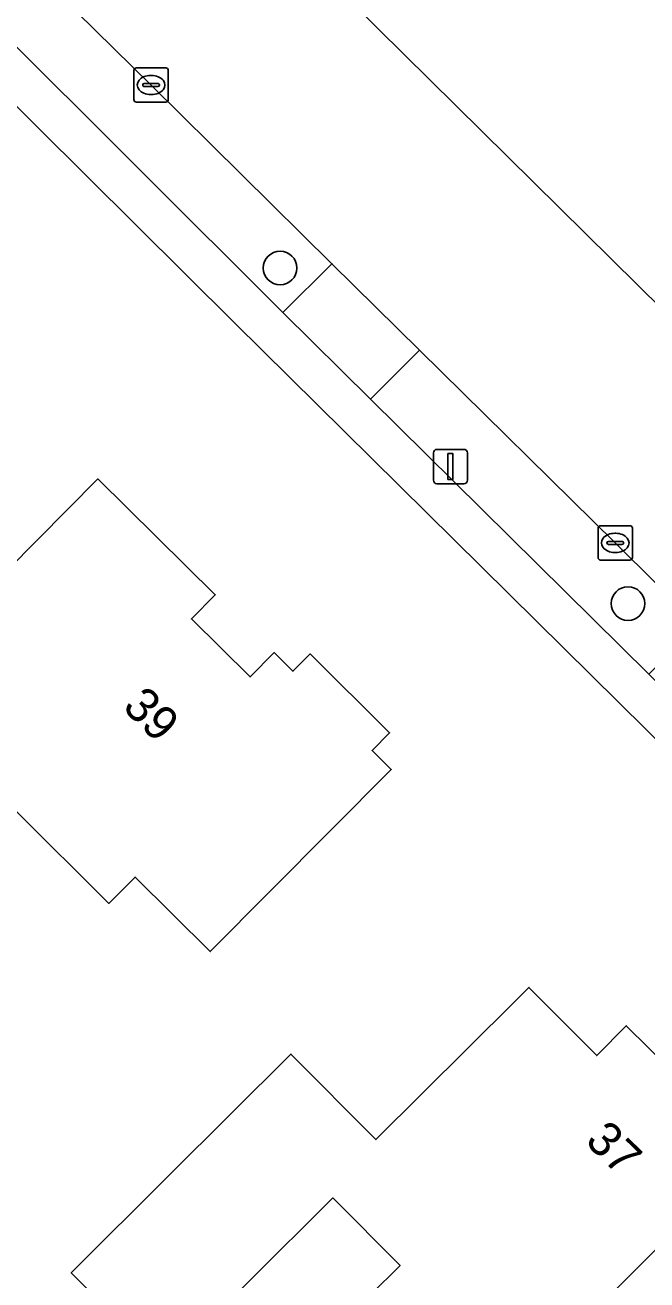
# Model space of a CAD drawing. Extents: x 160455 to 162082, y 388339 to 389736.
# Drawn here: x 160534.95 to 160553.04, y 389303.91 to 389340.44 of the extents above; entities that cross this region are included whole.
import ezdxf

# ---------------------------------------------------------------- set-up
doc = ezdxf.new("R2010")
doc.units = 0
for name, color, linetype in [('IMGEO_Boom', 7, 'Continuous'), ('IMGEO_Erf', 7, 'Continuous'), ('IMGEO_Groenvoorziening', 7, 'Continuous'), ('IMGEO_Kolk', 7, 'Continuous'), ('IMGEO_Lichtmast', 7, 'Continuous'), ('IMGEO_Pand', 7, 'Continuous'), ('IMGEO_Pand_nummerreeks', 7, 'Continuous'), ('IMGEO_Parkeervlak_open', 7, 'Continuous'), ('IMGEO_Rijbaan_lokaal_gesloten', 7, 'Continuous'), ('IMGEO_Voetpad_open', 7, 'Continuous')]:
    doc.layers.add(name, color=color, linetype=linetype)

msp = doc.modelspace()

# ---------------------------------------------------------------- linework, layer by layer
at = {"layer": 'IMGEO_Boom'}
for centre in [(160542.369, 389333.371), (160552.495, 389323.602)]:
    msp.add_circle(centre, 0.489, dxfattribs=at)
at = {"layer": 'IMGEO_Erf'}
for points in [[(160541.05, 389331.762), (160529.566, 389343.175), (160522.54, 389350.099), (160521.166, 389351.453), (160477.215, 389344.925), (160476.499, 389344.819), (160504.087, 389317.168), (160566.726, 389255.359), (160601.464, 389272.056), (160573.763, 389299.438)], [(160540.339, 389313.467), (160538.151, 389315.638), (160537.39, 389314.871), (160534.676, 389317.564), (160526.633, 389309.457), (160523.365, 389312.7), (160531.408, 389320.807), (160531.052, 389321.16), (160533.546, 389323.679), (160537.063, 389327.232), (160540.483, 389323.859), (160539.788, 389323.154), (160541.498, 389321.468), (160542.193, 389322.173), (160542.742, 389321.632), (160543.241, 389322.138), (160545.554, 389319.839), (160545.047, 389319.324), (160545.605, 389318.774), (160542.084, 389315.225)], [(160545.16, 389307.997), (160549.19, 389312.01), (160549.61, 389312.428), (160551.587, 389310.442), (160552.445, 389311.311), (160555.768, 389308.03), (160554.911, 389307.162), (160555.305, 389306.793), (160551.771, 389303.257), (160549.347, 389300.832), (160548.959, 389301.222), (160548.095, 389300.361), (160544.996, 389303.471), (160545.86, 389304.332), (160543.905, 389306.295), (160538.995, 389301.405), (160536.292, 389304.119), (160539.141, 389306.956), (160542.683, 389310.484)]]:
    msp.add_lwpolyline(points, close=True, dxfattribs=at)
at = {"layer": 'IMGEO_Groenvoorziening'}
msp.add_lwpolyline([(160535.404, 389350.045), (160585.222, 389300.837)], dxfattribs=at)
at = {"layer": 'IMGEO_Kolk'}
for p, q in [((160538.189, 389339.201), (160539.041, 389339.201)), ((160538.114, 389338.275), (160538.114, 389339.127)), ((160538.602, 389338.981), (160538.627, 389338.981)), ((160539.115, 389339.127), (160539.115, 389338.275)), ((160538.373, 389338.695), (160538.373, 389338.707)), ((160538.811, 389338.658), (160538.413, 389338.658)), ((160538.416, 389338.744), (160538.814, 389338.744)), ((160538.857, 389338.707), (160538.857, 389338.695)), ((160539.041, 389338.201), (160538.189, 389338.201)), ((160538.625, 389338.421), (160538.6, 389338.421)), ((160551.623, 389324.943), (160551.623, 389325.795)), ((160551.698, 389325.869), (160552.55, 389325.869)), ((160552.111, 389325.649), (160552.136, 389325.649)), ((160552.624, 389325.795), (160552.624, 389324.943)), ((160551.882, 389325.363), (160551.882, 389325.375)), ((160552.32, 389325.326), (160551.922, 389325.326)), ((160551.925, 389325.412), (160552.323, 389325.412)), ((160552.366, 389325.375), (160552.366, 389325.363)), ((160552.134, 389325.089), (160552.109, 389325.089)), ((160552.55, 389324.869), (160551.698, 389324.869))]:
    msp.add_line(p, q, dxfattribs=at)
for points in [[(160538.189, 389339.201), (160539.041, 389339.201)], [(160538.114, 389338.275), (160538.114, 389339.127)], [(160539.115, 389339.127), (160539.115, 389338.275)], [(160539.041, 389338.201), (160538.189, 389338.201)], [(160551.623, 389324.943), (160551.623, 389325.795)], [(160551.698, 389325.869), (160552.55, 389325.869)], [(160552.624, 389325.795), (160552.624, 389324.943)], [(160552.55, 389324.869), (160551.698, 389324.869)]]:
    msp.add_lwpolyline(points, dxfattribs=at)
for centre, radius, start, end in [((160538.191, 389339.125), 0.0765, 91.552, 178.448), ((160538.191, 389339.125), 0.0765, 91.552, 178.448), ((160539.039, 389339.125), 0.0765, 1.552, 88.448), ((160539.039, 389339.125), 0.0765, 1.552, 88.448), ((160538.413, 389338.704), 0.0403, 85.8775, 175.7526), ((160538.41, 389338.694), 0.0366, 178.938, 274.7102), ((160538.814, 389338.701), 0.043, 264.8664, 352.4533), ((160538.818, 389338.706), 0.0386, 1.7309, 96.639), ((160538.191, 389338.277), 0.0765, 181.552, 268.448), ((160538.191, 389338.277), 0.0765, 181.552, 268.448), ((160539.039, 389338.277), 0.0765, 271.552, 358.448), ((160539.039, 389338.277), 0.0765, 271.552, 358.448), ((160551.7, 389325.793), 0.0765, 91.552, 178.448), ((160551.7, 389325.793), 0.0765, 91.552, 178.448), ((160552.548, 389325.793), 0.0765, 1.552, 88.448), ((160552.548, 389325.793), 0.0765, 1.552, 88.448), ((160551.922, 389325.372), 0.0403, 85.8775, 175.7526), ((160551.919, 389325.362), 0.0366, 178.938, 274.7102), ((160552.323, 389325.369), 0.043, 264.8664, 352.4533), ((160552.327, 389325.374), 0.0386, 1.7309, 96.639), ((160551.7, 389324.945), 0.0765, 181.552, 268.448), ((160551.7, 389324.945), 0.0765, 181.552, 268.448), ((160552.548, 389324.945), 0.0765, 271.552, 358.448), ((160552.548, 389324.945), 0.0765, 271.552, 358.448)]:
    msp.add_arc(centre, radius, start, end, dxfattribs=at)
for centre, major_axis, ratio, start_param, end_param in [((160538.601, 389338.701), (-0.387, 0.002), 0.722429, 4.712389, 7.853982), ((160538.626, 389338.701), (-0.39, 0.002), 0.717154, 1.570796, 4.712389), ((160552.11, 389325.369), (-0.387, 0.002), 0.722429, 4.712389, 7.853982), ((160552.135, 389325.369), (-0.39, 0.002), 0.717154, 1.570796, 4.712389)]:
    msp.add_ellipse(centre, major_axis=major_axis, ratio=ratio, start_param=start_param, end_param=end_param, dxfattribs=at)
at = {"layer": 'IMGEO_Lichtmast'}
for p, q in [((160546.831, 389327.192), (160546.831, 389327.992)), ((160546.831, 389327.992), (160546.831, 389327.192)), ((160546.931, 389328.092), (160547.721, 389328.092)), ((160547.721, 389328.092), (160546.931, 389328.092)), ((160547.821, 389327.992), (160547.821, 389327.192)), ((160547.821, 389327.192), (160547.821, 389327.992)), ((160547.721, 389327.092), (160546.931, 389327.092)), ((160546.931, 389327.092), (160547.721, 389327.092))]:
    msp.add_line(p, q, dxfattribs=at)
msp.add_lwpolyline([(160547.251, 389327.967), (160547.401, 389327.967), (160547.401, 389327.217), (160547.251, 389327.217), (160547.251, 389327.967)], dxfattribs=at)
for centre, start, end in [((160546.931, 389327.992), 90, 180), ((160546.931, 389327.992), 90, 180), ((160547.721, 389327.992), 0, 90), ((160547.721, 389327.992), 360, 90), ((160546.931, 389327.192), 180, 270), ((160546.931, 389327.192), 180, 270), ((160547.721, 389327.192), 270, 0), ((160547.721, 389327.192), 270, 0)]:
    msp.add_arc(centre, 0.1, start, end, dxfattribs=at)
at = {"layer": 'IMGEO_Pand'}
for points in [[(160542.084, 389315.225), (160545.605, 389318.774), (160545.047, 389319.324), (160545.554, 389319.839), (160543.241, 389322.138), (160542.742, 389321.632), (160542.193, 389322.173), (160541.498, 389321.468), (160539.788, 389323.154), (160540.483, 389323.859), (160537.063, 389327.232), (160533.546, 389323.679), (160531.052, 389321.16), (160531.408, 389320.807), (160523.365, 389312.7), (160526.633, 389309.457), (160534.676, 389317.564), (160537.39, 389314.871), (160538.151, 389315.638), (160540.339, 389313.467)], [(160539.141, 389306.956), (160536.292, 389304.119), (160538.995, 389301.405), (160543.905, 389306.295), (160545.86, 389304.332), (160544.996, 389303.471), (160548.095, 389300.361), (160548.959, 389301.222), (160549.347, 389300.832), (160551.771, 389303.257), (160555.305, 389306.793), (160554.911, 389307.162), (160555.768, 389308.03), (160552.445, 389311.311), (160551.587, 389310.442), (160549.61, 389312.428), (160549.19, 389312.01), (160545.16, 389307.997), (160542.683, 389310.484)]]:
    msp.add_lwpolyline(points, close=True, dxfattribs=at)
at = {"layer": 'IMGEO_Parkeervlak_open'}
for points in [[(160542.453, 389332.073), (160543.879, 389333.495), (160538.614, 389338.699), (160535.356, 389341.909), (160534.012, 389340.493)], [(160554.528, 389322.978), (160552.123, 389325.367), (160546.422, 389330.981), (160544.997, 389329.556), (160553.104, 389321.551)]]:
    msp.add_lwpolyline(points, close=True, dxfattribs=at)
at = {"layer": 'IMGEO_Rijbaan_lokaal_gesloten'}
for points in [[(160585.222, 389300.837), (160535.404, 389350.045)], [(160535.356, 389341.909), (160538.614, 389338.699), (160543.879, 389333.495), (160546.422, 389330.981), (160552.123, 389325.367), (160554.528, 389322.978), (160556.991, 389320.537), (160565.102, 389312.529), (160567.569, 389310.075), (160567.654, 389309.995), (160576.071, 389301.656)]]:
    msp.add_lwpolyline(points, dxfattribs=at)
at = {"layer": 'IMGEO_Voetpad_open'}
msp.add_lwpolyline([(160574.661, 389300.244), (160566.152, 389308.656), (160563.674, 389311.107), (160555.574, 389319.111), (160553.104, 389321.551), (160544.997, 389329.556), (160542.453, 389332.073), (160534.012, 389340.493), (160531.059, 389343.386), (160528.501, 389345.918), (160526.03, 389348.355), (160523.383, 389350.954), (160522.54, 389350.099), (160529.566, 389343.175), (160541.05, 389331.762), (160573.763, 389299.438)], dxfattribs=at)
msp.add_lwpolyline([(160544.997, 389329.556), (160546.422, 389330.981), (160543.879, 389333.495), (160542.453, 389332.073)], close=True, dxfattribs=at)

# ---------------------------------------------------------------- texts
at = {"layer": 'IMGEO_Pand_nummerreeks'}
for s, rotation, p in [('39', 315.4049, (160537.752, 389320.555)), ('37', 315.3644, (160551.214, 389307.917))]:
    msp.add_text(s, height=1, rotation=rotation, dxfattribs=at).set_placement(p)

doc.saveas('drawing.dxf')
